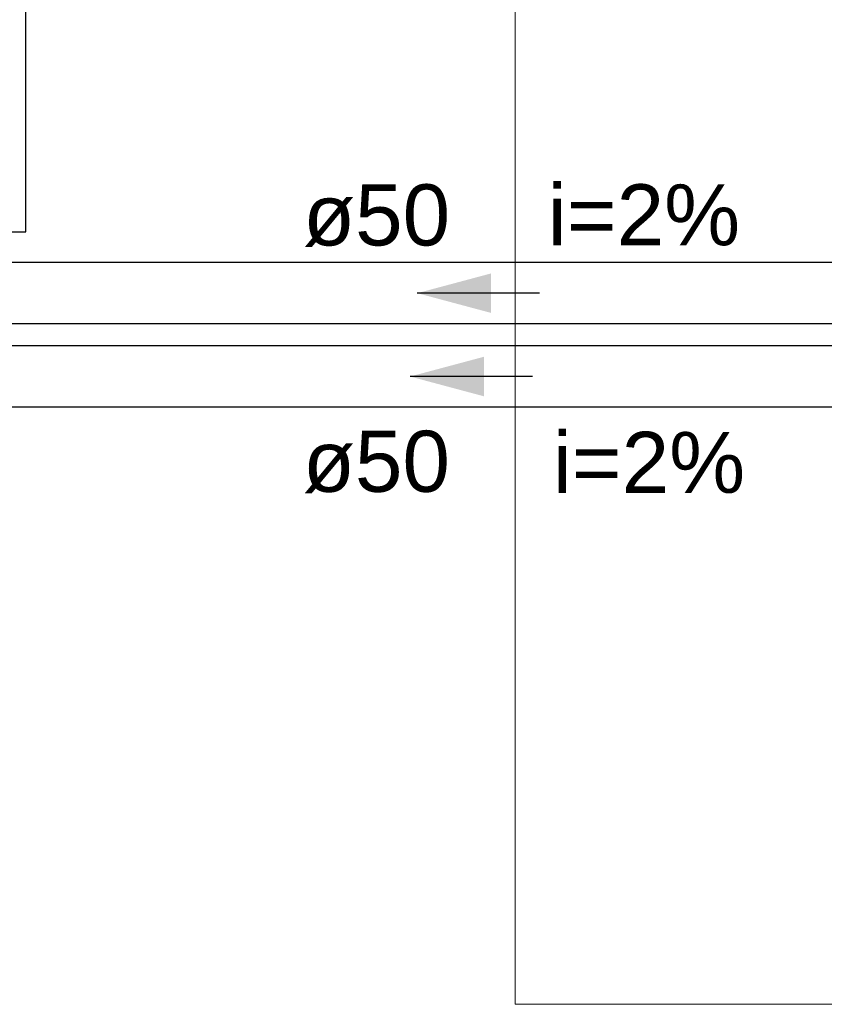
# Model space of a CAD drawing. Header units: millimetres. Extents: x -16331 to -10174, y -4135 to -3584.
# Tile 258 of 456: x -10320.02 to -10317.39, y -3938.39 to -3935.17. Entities that reach past the tile are written whole.
import ezdxf

# ---------------------------------------------------------------- set-up
doc = ezdxf.new("R2010")
doc.units = ezdxf.units.MM
for name, color, linetype in [('A-FLOR', 252, 'Continuous'), ('Simbolos', 7, 'Continuous'), ('TQ-Condutos', 3, 'Continuous'), ('TQ-Sentido conduto', 7, 'Continuous'), ('TQ-Textos conduto', 7, 'Continuous')]:
    doc.layers.add(name, color=color, linetype=linetype)
doc.layers.add('IFC-IfcSlab-Contorno', color=250, linetype='Continuous', lineweight=5)
doc.styles.add('Arial', font='arial.ttf', dxfattribs={"height": 100})

msp = doc.modelspace()

# ---------------------------------------------------------------- hatches: boundary and pattern name
at = {"layer": 'TQ-Sentido conduto', "linetype": 'Continuous'}
for points in [[(-10318.7212, -3936.0608), (-10318.4797, -3936.1255), (-10318.4797, -3935.9961)], [(-10318.7448, -3936.3336), (-10318.5033, -3936.3983), (-10318.5033, -3936.2689)]]:
    msp.add_hatch(color=92, dxfattribs=at).paths.add_polyline_path(points)

# ---------------------------------------------------------------- linework, layer by layer
at = {"layer": 'A-FLOR', "lineweight": 5}
for p, q in [((-10318.4016, -3932.3352), (-10318.4016, -3938.3879)), ((-10318.4016, -3938.3879), (-10316.4016, -3938.3879))]:
    msp.add_line(p, q, dxfattribs=at)
at = {"layer": 'IFC-IfcSlab-Contorno', "lineweight": 5}
for p, q in [((-10318.4016, -3932.3352), (-10318.4016, -3938.3879)), ((-10318.4016, -3938.3879), (-10317.573, -3938.3879)), ((-10317.573, -3938.3879), (-10317.2956, -3938.3879))]:
    msp.add_line(p, q, dxfattribs=at)
at = {"layer": 'Simbolos'}
msp.add_lwpolyline([(-10320.0017, -3934.2279), (-10321.6337, -3934.2279), (-10321.6337, -3935.8599), (-10320.0017, -3935.8599), (-10320.0017, -3934.2279), (-10320.0017, -3934.2279)], dxfattribs=at)
at = {"layer": 'TQ-Condutos'}
for p, q in [((-10314.9391, -3935.9608), (-10322.4337, -3935.9608)), ((-10314.9391, -3936.1608), (-10322.4337, -3936.1608)), ((-10314.9863, -3936.2336), (-10322.4337, -3936.2336)), ((-10314.9863, -3936.4336), (-10322.4337, -3936.4336))]:
    msp.add_line(p, q, dxfattribs=at)
at = {"layer": 'TQ-Sentido conduto'}
for points in [[(-10318.3212, -3936.0608), (-10318.7212, -3936.0608)], [(-10318.3448, -3936.3336), (-10318.7448, -3936.3336)]]:
    msp.add_lwpolyline(points, dxfattribs=at)

# ---------------------------------------------------------------- texts
at = {"layer": 'TQ-Textos conduto', "char_height": 0.2, "attachment_point": 8, "line_spacing_factor": 0.6, "style": 'Arial'}
for s, insert, width in [('ø50', (-10318.8545, -3935.9101), 0.962805), ('i=2%', (-10317.98, -3935.9063), 1.257927), ('ø50', (-10318.8551, -3936.7163), 0.962805), ('i=2%', (-10317.9635, -3936.7163), 1.257927)]:
    msp.add_mtext(s, dxfattribs=dict(at, insert=insert, width=width))

doc.saveas('drawing.dxf')
